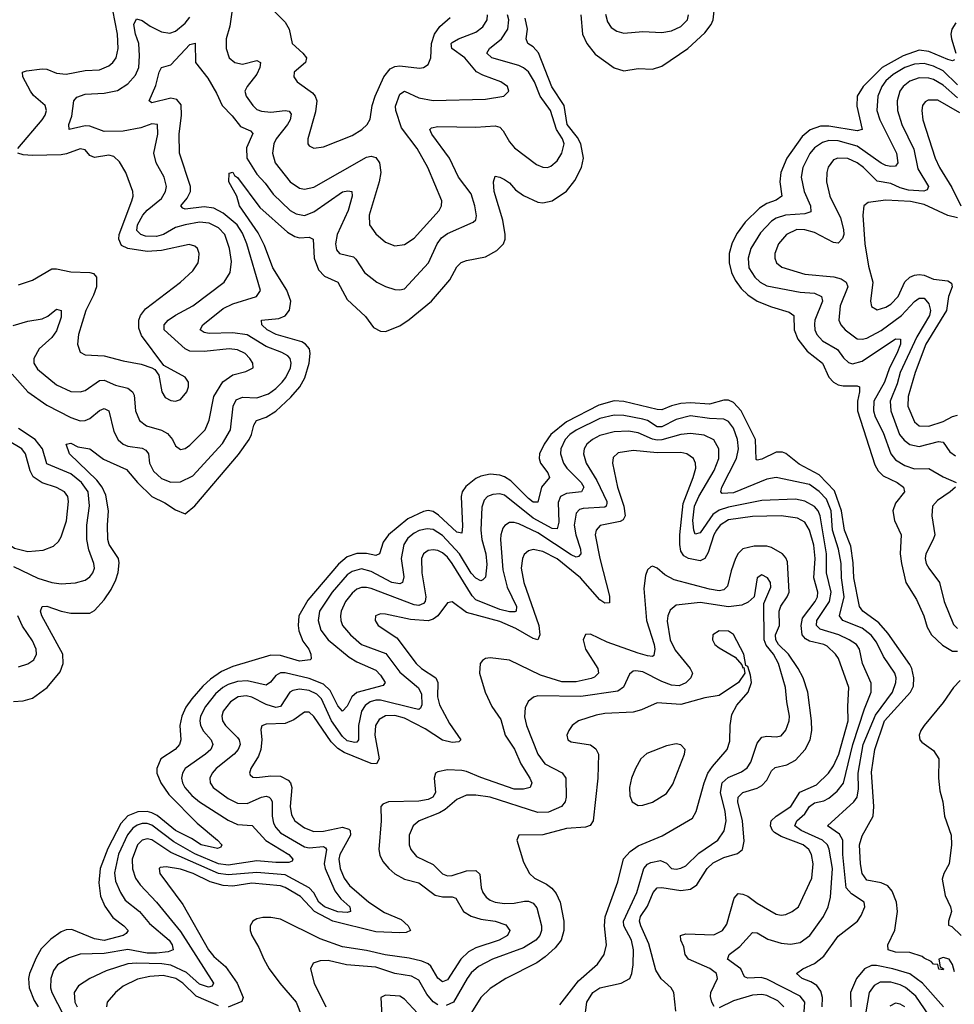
# Model space of a CAD drawing. Header units: inches. Extents: x 1843162 to 1959474, y 907081 to 1016326.
# Tile 471 of 656: x 1920136 to 1924057, y 973121 to 977250. Entities that reach past the tile are written whole.
import ezdxf

# ---------------------------------------------------------------- set-up
doc = ezdxf.new("R2010")
doc.units = ezdxf.units.IN
doc.header["$MEASUREMENT"] = 0
doc.layers.add('B9927', color=7, linetype='Continuous')

msp = doc.modelspace()

# ---------------------------------------------------------------- linework, layer by layer
at = {"layer": 'B9927', "color": 5}
for points, elevation in [([(1921033.3, 977330), (1921016.9, 977223.1), (1921002.2, 977170), (1921001.5, 977130), (1921015, 977090), (1921038, 977070), (1921070, 977063.3), (1921130, 977079.7), (1921145.7, 977070), (1921142.7, 977050), (1921130, 977022), (1921090.2, 976970), (1921080.7, 976950), (1921086.4, 976930), (1921113.4, 976890), (1921130, 976874.2), (1921150, 976866.2), (1921190, 976863), (1921250, 976869.5), (1921265.9, 976865.9), (1921274.1, 976854.1), (1921270.9, 976830), (1921259.4, 976810), (1921212.3, 976750), (1921201.8, 976730), (1921195.7, 976690), (1921207.1, 976650), (1921271, 976570), (1921310, 976543.9), (1921330, 976538.9), (1921370, 976547.8), (1921590, 976674.2), (1921610, 976677.9), (1921630, 976672.2), (1921644.8, 976650), (1921650.7, 976610), (1921643.9, 976570), (1921602.1, 976430), (1921602.9, 976390), (1921630, 976351.6), (1921670, 976317.3), (1921710, 976302), (1921750, 976306.8), (1921790, 976334.2), (1921894.9, 976450), (1921904.7, 976470), (1921906.9, 976490), (1921847.6, 976630), (1921803.2, 976710), (1921737.2, 976797.2), (1921713.1, 976870), (1921711.9, 976888.1), (1921730, 976937.3), (1921750, 976950.7), (1921810, 976922.1), (1921870, 976911.9), (1922090, 976917), (1922166.6, 976930), (1922188.2, 976950), (1922181.7, 976970), (1922154, 976990), (1922078.1, 977018.1), (1922052.2, 977032.2), (1922002.6, 977090), (1921949.3, 977130), (1921945.9, 977150), (1921950, 977154.2), (1921976.1, 977170), (1922050, 977198.4), (1922079.2, 977220.8), (1922097.3, 977250), (1922098.8, 977270)], 460), ([(1921170, 977319.3), (1921250, 977240.4), (1921266, 977210), (1921278.6, 977150), (1921323.2, 977110), (1921338.6, 977090), (1921334.9, 977070), (1921286.9, 977030), (1921286.5, 977010), (1921300.3, 976990), (1921364, 976944), (1921375.8, 976930), (1921382.9, 976910), (1921376.9, 976863.1), (1921343.9, 976750), (1921344.6, 976730), (1921350, 976721.6), (1921370, 976711.8), (1921410, 976717.2), (1921530, 976765.2), (1921571.2, 976790), (1921593.5, 976810), (1921606.6, 976833.4), (1921614.5, 976890), (1921627.2, 976930), (1921664, 977010), (1921690, 977043.9), (1921710, 977053.8), (1921730, 977056), (1921813.1, 977046.9), (1921830, 977050.2), (1921850, 977062.6), (1921861.1, 977090), (1921863.1, 977150), (1921876.4, 977190), (1921898.1, 977221.9), (1921941.2, 977258.8)], 480), ([(1922490, 977270.4), (1922497.5, 977190), (1922515.4, 977150), (1922550, 977105.9), (1922630, 977048.4), (1922670, 977035.2), (1922730, 977045.6), (1922790, 977042.5), (1922830, 977055.1), (1922939.3, 977130), (1923010, 977194.6), (1923036.2, 977230), (1923044.8, 977250), (1923053.3, 977326.7)], 420), ([(1920103.6, 975763.6), (1920170.1, 975690), (1920250, 975634.1), (1920350, 975582.4), (1920390, 975567.8), (1920410, 975568.9), (1920430, 975577.5), (1920470, 975611.4), (1920490, 975619.4), (1920510, 975610.2), (1920530, 975522.6), (1920548.3, 975488.3), (1920570, 975470.8), (1920590, 975461.7), (1920650, 975452.8), (1920665.4, 975445.4), (1920675.4, 975430), (1920680.8, 975390), (1920696.8, 975356.8), (1920730, 975326.3), (1920770, 975311.2), (1920810, 975312.8), (1920862.6, 975337.4), (1920987.2, 975472.8), (1921020.1, 975530), (1921030.8, 975629.2), (1921043.7, 975656.3), (1921070, 975667.3), (1921130, 975665), (1921178.9, 975681.1), (1921210, 975703.3), (1921236.6, 975730), (1921252.8, 975750), (1921272.3, 975790), (1921275.2, 975810), (1921270.9, 975830), (1921260.2, 975840.2), (1921235, 975855), (1921170, 975879.9), (1921090, 975928.7), (1921030, 975937.6), (1920930, 975933.8), (1920910, 975938.7), (1920893.1, 975950), (1920903.7, 975970), (1920990, 976038.4), (1921030, 976059), (1921129.6, 976090), (1921146, 976114), (1921088.6, 976310), (1921070, 976354.3), (1921048.5, 976390), (1920990, 976438.8), (1920950, 976459.8), (1920910, 976465.1), (1920830, 976455.7), (1920819.8, 976459.8), (1920811.9, 976470), (1920838.5, 976501.5), (1920852.7, 976530), (1920852.7, 976550), (1920806.2, 976690), (1920804.4, 976770), (1920814.9, 976850), (1920812.8, 976892.8), (1920795.3, 976915.3), (1920770, 976921.1), (1920690, 976901.5), (1920678.9, 976910), (1920706.5, 976973.5), (1920720.3, 977030), (1920730, 977050.3), (1920770, 977060.2), (1920850, 977145.8), (1920872, 977152), (1920872.9, 977070), (1920925.2, 977005.2), (1920961.6, 976941.6), (1920984.9, 976890), (1921027.6, 976847.6), (1921062.6, 976802.6), (1921104.1, 976784.1), (1921113.1, 976773.1), (1921087.6, 976712.4), (1921088.8, 976670), (1921130, 976601.9), (1921165, 976565), (1921198.5, 976518.5), (1921270.2, 976450), (1921295.4, 976435.4), (1921330, 976429.6), (1921370, 976444.3), (1921490, 976527.9), (1921512.6, 976532.6), (1921529, 976529), (1921530.6, 976510), (1921513.7, 976450), (1921468.3, 976350), (1921461.2, 976310), (1921464.8, 976284.8), (1921477.6, 976270), (1921536.2, 976256.2), (1921546.6, 976246.6), (1921582.2, 976190), (1921634.6, 976150), (1921670, 976131.8), (1921710, 976118.6), (1921730, 976116.9), (1921750, 976121.5), (1921850.6, 976230), (1921886.5, 976310), (1921905.2, 976334.8), (1921930, 976353.5), (1922038.6, 976401.4), (1922048.9, 976411.1), (1922052.8, 976427.2), (1922045.9, 976470), (1922030, 976519.8), (1921976.1, 976590), (1921939.6, 976670), (1921864.3, 976770), (1921856.4, 976790), (1921863, 976797), (1921890, 976801.7), (1922050, 976799.1), (1922130, 976805), (1922150, 976799.1), (1922164.6, 976784.6), (1922190, 976738.2), (1922212.2, 976712.2), (1922303.4, 976643.4), (1922330, 976631.7), (1922350, 976631), (1922363.4, 976636.6), (1922390, 976658.9), (1922410.4, 976690), (1922419.5, 976730), (1922413.6, 976750), (1922387.4, 976790), (1922362.5, 976870), (1922319.5, 976930), (1922295.8, 976990), (1922270, 977031.1), (1922250, 977048.8), (1922230, 977058.2), (1922116.8, 977090), (1922096.2, 977110), (1922106.5, 977130), (1922157.1, 977170), (1922183.9, 977210), (1922187.6, 977250), (1922182.1, 977270)], 440), ([(1920108.1, 975968.1), (1920170, 975986.5), (1920230, 975996.3), (1920253.6, 976006.4), (1920290, 976036.5), (1920310, 976030.5), (1920310, 976002), (1920290, 975945.8), (1920270, 975917.2), (1920217.5, 975870), (1920194.4, 975830), (1920195.3, 975810), (1920210, 975784.7), (1920290, 975718.4), (1920350, 975691.3), (1920389.9, 975690.1), (1920410, 975695.3), (1920470, 975736.8), (1920490, 975738.3), (1920537.7, 975717.7), (1920590, 975704.7), (1920609.4, 975690), (1920615.5, 975675.5), (1920621, 975610), (1920638, 975570), (1920667.6, 975547.6), (1920730, 975529.1), (1920755.4, 975515.4), (1920776.8, 975490), (1920790, 975463.1), (1920810, 975447.1), (1920830, 975452.2), (1920850, 975465.8), (1920913.4, 975530), (1920929.9, 975570.1), (1920950.8, 975670), (1920988.2, 975731.8), (1921030, 975761.3), (1921084.7, 975775.3), (1921115.1, 975790), (1921113.5, 975810), (1921101.2, 975830), (1921081.2, 975850), (1921050, 975866.2), (1921014, 975870), (1920910, 975858.5), (1920850, 975860.8), (1920829.4, 975869.4), (1920741.1, 975950), (1920741.1, 975970), (1920757.9, 975990), (1920788.8, 976011.2), (1920862.3, 976050), (1920993.8, 976150), (1921018.9, 976190), (1921023.6, 976236.4), (1921015.5, 976290), (1920996.9, 976350), (1920970, 976377.5), (1920930, 976397.4), (1920890, 976401.6), (1920830, 976389.6), (1920790, 976378.8), (1920739.5, 976350), (1920710, 976341.1), (1920662.9, 976342.9), (1920643.2, 976350), (1920626.7, 976366.7), (1920629.9, 976390), (1920652.2, 976430), (1920670, 976450.9), (1920730, 976500.5), (1920747.6, 976530), (1920751.6, 976550), (1920741.5, 976590), (1920708.1, 976650), (1920698.3, 976690), (1920714.9, 976770), (1920713.8, 976810), (1920690, 976813.9), (1920643.4, 976796.6), (1920570, 976782.9), (1920490, 976780.7), (1920430, 976803.7), (1920410, 976804.8), (1920343.7, 976790), (1920341.8, 976810), (1920354.1, 976845.9), (1920363.2, 976910), (1920375, 976925), (1920410, 976938.5), (1920490, 976942.1), (1920546.1, 976953.9), (1920590, 976981.1), (1920622.1, 977017.9), (1920635.8, 977050), (1920638.5, 977098.5), (1920635.5, 977150), (1920621.5, 977190), (1920614.4, 977230), (1920626.2, 977253.8), (1920650, 977246.9), (1920682.7, 977222.7), (1920730, 977199.9), (1920765.8, 977194.2), (1920790, 977202.2), (1920830, 977236.2), (1920850, 977260.8)], 460), ([(1920110, 974391.5), (1920150, 974393.5), (1920190, 974405.1), (1920250.7, 974450), (1920304.9, 974515.1), (1920318, 974550), (1920316.6, 974590), (1920229.2, 974750), (1920223.1, 974770), (1920229.5, 974790), (1920250, 974790.1), (1920309.6, 974769.6), (1920350, 974761.1), (1920430, 974761.1), (1920450, 974772), (1920490, 974817.4), (1920519, 974861), (1920538.6, 974901.4), (1920548.2, 974931.8), (1920552.5, 974972.5), (1920549.9, 974990), (1920510.9, 975050), (1920504.9, 975070), (1920503.4, 975130), (1920507.9, 975190), (1920496.8, 975256.8), (1920481.5, 975290), (1920459, 975319), (1920345.2, 975430), (1920330, 975470.5), (1920350, 975473.7), (1920379.5, 975459.5), (1920430.1, 975450.1), (1920486.9, 975406.9), (1920583.7, 975363.7), (1920629.5, 975309.5), (1920690, 975250.1), (1920744, 975224), (1920790, 975194.5), (1920830, 975178), (1920870, 975211.7), (1921053.8, 975426.2), (1921098.2, 975490), (1921108.4, 975510), (1921117.5, 975550), (1921129, 975570), (1921170, 975582.7), (1921210, 975609.2), (1921273, 975667), (1921311.5, 975710), (1921331.7, 975748.3), (1921349.9, 975809.9), (1921354.5, 975850), (1921351.6, 975870), (1921335.2, 975890), (1921319.1, 975899.1), (1921211.8, 975930), (1921174.6, 975950), (1921151.8, 975970), (1921149.6, 975990), (1921223.4, 975996.6), (1921250, 976008), (1921268.3, 976031.7), (1921273, 976070), (1921256.3, 976116.3), (1921197.8, 976210), (1921162.9, 976303), (1921136.5, 976356.5), (1921057.4, 976470), (1921047.3, 976510), (1921013, 976570), (1921014, 976606), (1921030, 976610.6), (1921036.5, 976596.5), (1921050, 976588.8), (1921143.2, 976463.2), (1921259.6, 976359.6), (1921290, 976341.3), (1921310, 976336), (1921350, 976337.8), (1921367, 976330), (1921370.5, 976250), (1921390, 976201.2), (1921414.9, 976174.9), (1921471, 976150), (1921510, 976076.3), (1921585.8, 976005.8), (1921620, 975960), (1921650, 975943.7), (1921670, 975942.2), (1921730, 975966.5), (1921770, 975993.5), (1921863.2, 976070), (1921940.8, 976159.3), (1921970, 976213.8), (1921987.5, 976232.5), (1922010, 976240.9), (1922090, 976255.5), (1922137.7, 976282.3), (1922165, 976310), (1922172.2, 976330), (1922172.1, 976350), (1922162.6, 976410), (1922126.6, 976530), (1922123.1, 976570), (1922130, 976593.4), (1922150, 976590.3), (1922170, 976580.3), (1922190, 976565.7), (1922216.3, 976536.3), (1922250, 976513.1), (1922310, 976485), (1922330, 976481.5), (1922370, 976490.8), (1922430, 976531.6), (1922464.4, 976575.6), (1922492.1, 976630), (1922500.9, 976670), (1922489.6, 976730), (1922476, 976756), (1922432.3, 976810), (1922419.8, 976890), (1922368.7, 976968.7), (1922311.7, 977111.7), (1922290, 977136), (1922267.3, 977150), (1922261, 977170), (1922266.1, 977210), (1922256.5, 977256.5)], 420), ([(1920127.3, 976710), (1920230.5, 976830), (1920242.6, 976850), (1920247.9, 976870), (1920242.9, 976890), (1920192.9, 976932.9), (1920180.4, 976950), (1920149, 977010), (1920148, 977030), (1920163.7, 977036.3), (1920230, 977044.4), (1920250, 977042.1), (1920290, 977025.6), (1920330, 977021.5), (1920410, 977037.6), (1920470, 977040.1), (1920510, 977056.3), (1920527, 977070), (1920540.6, 977090), (1920548.1, 977130), (1920545.5, 977190), (1920526.5, 977290)], 480), ([(1922593.6, 977273.6), (1922601.3, 977241.3), (1922617.7, 977217.7), (1922641.5, 977201.5), (1922670, 977193.4), (1922750, 977201.2), (1922830, 977196.8), (1922870, 977203), (1922910, 977221.9), (1922937.2, 977250), (1922942, 977270)], 440), ([(1924063.7, 977236.3), (1924046, 977210), (1924042.3, 977190), (1924044.7, 977170), (1924063.7, 977110)], 420), ([(1924057.7, 977082.3), (1924050, 977078.3), (1924030, 977082.8), (1923950, 977117.1), (1923910, 977122.5), (1923841.7, 977098.3), (1923753.7, 977050), (1923675.1, 976970), (1923649.6, 976930), (1923647.4, 976887.4), (1923670.1, 976789.9), (1923650, 976783.8), (1923530, 976803.9), (1923495.8, 976804.2), (1923452, 976788), (1923419, 976761), (1923354.6, 976670), (1923329.7, 976610), (1923325.4, 976570), (1923333.7, 976510), (1923310, 976493.6), (1923270, 976479.3), (1923239.6, 976460.4), (1923179, 976401), (1923145.6, 976354.4), (1923125.5, 976314.5), (1923112.8, 976270), (1923111.7, 976230), (1923121.4, 976190), (1923137.6, 976157.6), (1923163.1, 976123.1), (1923190, 976096.9), (1923230, 976069.1), (1923290, 976045.8), (1923364.3, 976024.3), (1923383.5, 976010), (1923384.5, 975950), (1923400.5, 975910), (1923440, 975860), (1923504.1, 975810), (1923531.1, 975751.1), (1923550, 975730.1), (1923570, 975718.9), (1923590, 975714.2), (1923650, 975714.2), (1923659.5, 975710), (1923659.4, 975690), (1923650.1, 975649.9), (1923650.1, 975609.9), (1923723.7, 975383.7), (1923738.1, 975358.1), (1923757.9, 975337.9), (1923817.4, 975310), (1923844.4, 975290), (1923848.1, 975270), (1923810, 975222.3), (1923799.2, 975190), (1923805.4, 975150), (1923834.6, 975090), (1923829.7, 975010), (1923835.2, 974970), (1923853.9, 974890), (1923898.2, 974818.2), (1923929.4, 974750), (1923942.4, 974702.4), (1923960.7, 974670), (1924007.8, 974627.8), (1924050, 974602.7), (1924070, 974602.7)], 420), ([(1924070, 976976.8), (1924010, 977035.7), (1923970, 977055.8), (1923930, 977066.3), (1923890, 977063.4), (1923850, 977049), (1923799.9, 977020.1), (1923770, 976993.9), (1923752.5, 976970), (1923736, 976930), (1923732.5, 976870), (1923744.9, 976830), (1923813.8, 976690), (1923819.3, 976650), (1923810, 976635.3), (1923790, 976634), (1923770, 976639.3), (1923750, 976648.2), (1923650, 976719.1), (1923570, 976742.1), (1923530, 976742.9), (1923504.3, 976735.7), (1923470, 976712.3), (1923450.7, 976689.3), (1923421, 976630), (1923414.6, 976590), (1923427.4, 976530), (1923453.2, 976470), (1923454.9, 976445.1), (1923430, 976435.6), (1923349, 976431), (1923310, 976418.1), (1923290, 976405.4), (1923243.5, 976356.5), (1923202.7, 976290), (1923191.5, 976250), (1923194.7, 976210), (1923219.8, 976170), (1923241.9, 976150), (1923270, 976133.6), (1923410, 976107.2), (1923470, 976103.8), (1923500.2, 976090), (1923504.2, 976070), (1923472.2, 975990), (1923470, 975973.2), (1923472.2, 975950), (1923480.1, 975930), (1923503.2, 975903.2), (1923567, 975867), (1923591.8, 975831.8), (1923612.3, 975812.3), (1923630, 975807.2), (1923670, 975818.1), (1923810, 975911.6), (1923831, 975911), (1923831.1, 975890), (1923816.4, 975850), (1923785.4, 975790), (1923764.3, 975730), (1923719.9, 975650), (1923717.5, 975610), (1923724.4, 975584.4), (1923759.1, 975519.1), (1923790, 975430.2), (1923810, 975404.4), (1923850, 975381.1), (1923890, 975366.7), (1923950, 975367.6), (1924010, 975332.9), (1924064.6, 975310)], 440), ([(1924070, 976922), (1924010, 976976.2), (1923970, 976999), (1923950, 977004.5), (1923910, 977006), (1923870, 976992.2), (1923842.4, 976970), (1923827.8, 976950), (1923816.5, 976910), (1923818.3, 976870), (1923836.6, 976810), (1923886.8, 976706.8), (1923904.4, 976624.4), (1923948, 976550), (1923942.9, 976537.1), (1923928.9, 976531.1), (1923865.3, 976534.7), (1923830, 976544.9), (1923790, 976563.9), (1923733, 976573), (1923676.2, 976630), (1923650, 976650.3), (1923610, 976667.4), (1923568.5, 976670), (1923550, 976661.8), (1923527.9, 976632.1), (1923521.6, 976610), (1923520.7, 976570), (1923534.6, 976510), (1923579.8, 976419.8), (1923592.6, 976370), (1923593.3, 976350), (1923588, 976332), (1923570, 976313.5), (1923550, 976315.5), (1923470, 976357.6), (1923430, 976369.5), (1923396, 976370), (1923352.7, 976350), (1923318.6, 976310), (1923304.4, 976270), (1923304, 976250), (1923311.1, 976230), (1923332.6, 976212.6), (1923430, 976183), (1923552, 976172), (1923582.8, 976162.8), (1923602.7, 976150), (1923610.1, 976130), (1923577.8, 976050), (1923572.8, 975990), (1923580.9, 975970), (1923599, 975950), (1923650, 975911.9), (1923670, 975910.1), (1923690, 975915.1), (1923750, 975946.7), (1923835.6, 976010), (1923890, 976068.2), (1923910, 976082.3), (1923930, 976083), (1923950, 976059), (1923956.5, 976030), (1923952.8, 976010), (1923900.2, 975919.8), (1923830.3, 975770), (1923817.1, 975722.9), (1923788.1, 975650), (1923790.1, 975610.1), (1923827, 975510), (1923846.4, 975486.4), (1923870, 975468.1), (1923910, 975459.7), (1923990, 975481.5), (1924010, 975478.2), (1924038, 975438), (1924061.7, 975421.7)], 460), ([(1924080.2, 976860.2), (1923987.7, 976912.3), (1923946.8, 976913.2), (1923934, 976906), (1923924.1, 976890), (1923921.3, 976870), (1923925.1, 976830), (1923976.2, 976670), (1923994.4, 976630), (1924045.9, 976545.9), (1924084.7, 976470)], 480), ([(1920130, 976137.7), (1920190, 976158), (1920270, 976205.6), (1920290, 976206), (1920350, 976192.9), (1920430, 976190.1), (1920445.3, 976185.3), (1920457.8, 976170), (1920457.8, 976130), (1920445.5, 976094.5), (1920412.9, 976030), (1920381.9, 975930), (1920377.8, 975890), (1920390, 975856.4), (1920410, 975844.7), (1920490, 975840.8), (1920570, 975819.1), (1920645.3, 975805.3), (1920690.3, 975790.3), (1920703, 975783), (1920719.4, 975759.4), (1920732.4, 975690), (1920746.1, 975666.1), (1920770, 975652.6), (1920790, 975650.2), (1920810, 975657.4), (1920836.4, 975690), (1920843.9, 975710), (1920843.5, 975730), (1920830, 975750.9), (1920740, 975800), (1920646.5, 975926.5), (1920635.9, 975955.9), (1920635.4, 975990), (1920641.8, 976010), (1920663, 976037), (1920810.8, 976150), (1920862.7, 976197.3), (1920883.8, 976230), (1920887.9, 976250), (1920888.7, 976270), (1920881, 976290), (1920870, 976300.4), (1920847.3, 976307.3), (1920730, 976282.9), (1920670, 976277.6), (1920590, 976291.2), (1920562.8, 976302.8), (1920551.8, 976330), (1920553.2, 976350), (1920605.6, 976490), (1920611.2, 976510), (1920609.9, 976529.9), (1920581.6, 976610), (1920554.2, 976654.3), (1920530, 976676.8), (1920510, 976682.3), (1920450, 976672.5), (1920430, 976681.2), (1920410, 976704.1), (1920390, 976708.5), (1920332.6, 976687.4), (1920310, 976683.8), (1920190, 976680.1), (1920150, 976683.4), (1920128.5, 976690)], 480), ([(1924070, 976418.9), (1924030, 976428.6), (1923930, 976474.9), (1923872.8, 976487.2), (1923770, 976493.1), (1923696.1, 976483.9), (1923677.7, 976470), (1923673.5, 976430), (1923680.8, 976310), (1923697.1, 976217.1), (1923714.5, 976150), (1923704.6, 976070), (1923710, 976047.4), (1923733.5, 976033.5), (1923770, 976044.7), (1923790, 976057.5), (1923821.4, 976090), (1923849.6, 976150.4), (1923869.7, 976170.3), (1923890, 976179.3), (1923910, 976181.9), (1923930, 976178.4), (1923970, 976162.6), (1924030, 976155.6), (1924045.1, 976145.1), (1924048.5, 976130), (1924032.8, 976090), (1924024.8, 976030), (1923937.8, 975890), (1923892.2, 975770), (1923862.9, 975670), (1923861.7, 975630), (1923890, 975564), (1923910, 975546.5), (1923950, 975545), (1924010, 975565.5), (1924050, 975585.9), (1924070, 975592)], 480), ([(1924057.2, 973257.2), (1924050, 973288), (1924035.1, 973310), (1924010, 973317.2), (1923992, 973310), (1923998, 973278), (1924012, 973270), (1924010, 973266), (1923991.3, 973268.7), (1923988.4, 973288.4), (1923970, 973289.2), (1923960.4, 973300.4), (1923930, 973314), (1923922, 973322), (1923870, 973338), (1923810, 973339.6), (1923779.3, 973350), (1923778.4, 973370), (1923807.8, 973432.2), (1923818.5, 973510), (1923815, 973550), (1923795.9, 973595.9), (1923778.1, 973618.1), (1923750, 973629.9), (1923690, 973641.7), (1923670, 973669.4), (1923662.8, 973710), (1923659.8, 973790), (1923670, 973827.3), (1923716.1, 973910), (1923718.6, 973950), (1923710, 974094), (1923723.1, 974190), (1923764.7, 974310), (1923873.4, 974430), (1923885, 974455), (1923886.4, 974490), (1923878.4, 974530), (1923870, 974545.9), (1923777.7, 974677.7), (1923740.5, 974720.5), (1923673.6, 974770), (1923659.6, 974790), (1923635.4, 974910), (1923632.5, 974972.5), (1923622.2, 975042.2), (1923595.7, 975110), (1923583.9, 975190), (1923553.8, 975273.8), (1923490, 975341), (1923406.4, 975386.4), (1923350, 975431.1), (1923336.7, 975436.7), (1923310, 975436.4), (1923250, 975407.5), (1923230, 975402.7), (1923225.9, 975405.9), (1923223.1, 975490), (1923162.1, 975610), (1923130, 975645.4), (1923110, 975654.6), (1923090, 975655), (1923030, 975637.9), (1922950, 975642.8), (1922910, 975640.7), (1922870, 975630.8), (1922830, 975614.4), (1922810, 975615.2), (1922670, 975648.6), (1922630, 975651.7), (1922566.1, 975633.9), (1922430, 975563.2), (1922364.5, 975510), (1922335.6, 975470), (1922316.6, 975430), (1922314.8, 975410), (1922320.8, 975390), (1922351.4, 975350), (1922358.5, 975330), (1922324.4, 975290), (1922310, 975227), (1922290, 975227.5), (1922270, 975241.9), (1922196.4, 975316.4), (1922170, 975332.7), (1922150, 975339.8), (1922110, 975344.3), (1922070, 975336.6), (1922050, 975326.6), (1922006.9, 975293.1), (1921991.9, 975270), (1921987.2, 975250), (1921993.2, 975126.8), (1921990, 975096.2), (1921970, 975100.5), (1921892.5, 975172.5), (1921870, 975188), (1921850, 975191.6), (1921830, 975188), (1921763.5, 975156.5), (1921683.3, 975090), (1921660.2, 975059.8), (1921644.9, 975010), (1921630, 975003.9), (1921590, 975012.3), (1921550, 975012.1), (1921510, 974997.7), (1921472.6, 974967.4), (1921344, 974816), (1921307.2, 974750), (1921303.6, 974710), (1921306.7, 974686.7), (1921323.6, 974643.6), (1921348.9, 974610), (1921357, 974590), (1921359.1, 974570), (1921354.1, 974565.9), (1921310, 974560.2), (1921230, 974583.7), (1921190, 974585), (1921030, 974537.6), (1920982.8, 974517.2), (1920935.8, 974484.2), (1920904.1, 974455.9), (1920858.4, 974401.6), (1920833, 974367), (1920815.6, 974330), (1920807.8, 974290), (1920811.4, 974230), (1920806.8, 974210), (1920788.2, 974190), (1920728.1, 974150), (1920710.6, 974110), (1920711.6, 974090), (1920727.2, 974050), (1920760.7, 974000.7), (1920880.5, 973880.5), (1920965.7, 973810), (1920983.8, 973790), (1920979.2, 973780.8), (1920965.8, 973774.2), (1920896.8, 973790), (1920856.9, 973816.9), (1920790, 973850.4), (1920712.4, 973912.4), (1920690, 973924.5), (1920670, 973929.2), (1920631.9, 973928.1), (1920589, 973911), (1920560.4, 973879.6), (1920506, 973774), (1920473.6, 973690), (1920467.3, 973630), (1920474.8, 973574.8), (1920492.3, 973532.3), (1920525.8, 973485.8), (1920572.9, 973450), (1920590.2, 973430), (1920581.8, 973418.2), (1920570.4, 973410), (1920490, 973389.3), (1920450, 973395.5), (1920354.4, 973434.4), (1920330, 973434.1), (1920310, 973425.7), (1920265.7, 973394.3), (1920226.3, 973353.7), (1920204.4, 973315.6), (1920177, 973250), (1920172.6, 973230), (1920175.9, 973190), (1920196.8, 973136.8), (1920213.1, 973110)], 420), ([(1920000, 975122.5), (1920023.9, 975110), (1920090, 975050.8), (1920114.5, 975034.5), (1920170, 975020.1), (1920234.2, 975025.8), (1920277.1, 975042.9), (1920297.8, 975062.2), (1920310, 975081.1), (1920331.7, 975148.3), (1920340.4, 975230), (1920337.4, 975250), (1920324.1, 975270), (1920290, 975288), (1920230, 975307.9), (1920192.6, 975332.6), (1920178.9, 975358.9), (1920159.9, 975430), (1920144.7, 975450), (1920085.2, 975485.2), (1920026.9, 975546.9), (1920000, 975565.3)], 460), ([(1923503.1, 973110), (1923504.4, 973150), (1923496.8, 973176.8), (1923479.5, 973199.5), (1923455.2, 973215.2), (1923418.9, 973230), (1923395.1, 973250), (1923421.6, 973270), (1923470, 973292.5), (1923510, 973323.5), (1923570, 973407.2), (1923650.4, 973469.6), (1923666.4, 973493.6), (1923681.1, 973530), (1923679.1, 973550), (1923625.1, 973585.1), (1923602.7, 973610), (1923589.3, 973750), (1923588.7, 973810), (1923575.1, 973835.1), (1923524.8, 973870), (1923635.5, 973970), (1923649.9, 973990.1), (1923655.6, 974024.4), (1923652.9, 974090), (1923674.9, 974210), (1923726.6, 974333.4), (1923797.4, 974430), (1923812.1, 974470), (1923813.2, 974490), (1923807.7, 974510), (1923759.6, 974579.6), (1923730, 974639.5), (1923708.7, 974668.7), (1923670, 974697.9), (1923589.1, 974730), (1923575, 974750), (1923594.4, 974830), (1923583.3, 974910), (1923582.7, 974970), (1923571.3, 975030), (1923545.2, 975110), (1923540.1, 975190), (1923520.1, 975240.1), (1923490, 975272.1), (1923450, 975301.4), (1923310, 975329.9), (1923270, 975323.7), (1923130, 975266.5), (1923083.4, 975263.4), (1923077.1, 975270), (1923081.5, 975290), (1923143.7, 975410), (1923152, 975450), (1923147, 975490), (1923130, 975537.1), (1923110, 975564.7), (1923090, 975575.6), (1923030, 975577.7), (1922950, 975589.6), (1922890, 975574.2), (1922830, 975543.2), (1922810, 975543), (1922770, 975568.9), (1922750, 975575.4), (1922670, 975589.9), (1922630, 975591.6), (1922570, 975577.5), (1922470, 975528.2), (1922443.1, 975510), (1922424.6, 975490), (1922405.6, 975450), (1922404, 975430), (1922417.4, 975390), (1922431.8, 975370), (1922492, 975310), (1922502.9, 975290), (1922492.4, 975270), (1922430, 975263.1), (1922404.7, 975250), (1922394.2, 975225.8), (1922397, 975143), (1922390, 975114.6), (1922370, 975116.3), (1922290, 975159.8), (1922170, 975256.4), (1922150, 975261.9), (1922121.2, 975258.8), (1922099, 975250), (1922084.9, 975235.1), (1922074.3, 975205.7), (1922069.7, 975110), (1922074.8, 975070), (1922090.7, 975010), (1922094.9, 974965.1), (1922090, 974911.8), (1922079.4, 974900.6), (1922070, 974897.2), (1922050, 974907.6), (1922030, 974929.5), (1921980.4, 975010), (1921910, 975087.2), (1921870, 975111.8), (1921844.8, 975115.2), (1921811.6, 975108.4), (1921790, 975097.2), (1921764, 975076), (1921747.1, 975050), (1921736.6, 974990), (1921746.8, 974913.2), (1921742.2, 974890), (1921730, 974884), (1921696.4, 974890), (1921610, 974936), (1921570, 974946.9), (1921530, 974936.5), (1921510, 974922.7), (1921447.1, 974850), (1921393, 974770), (1921387.5, 974730), (1921398.7, 974690), (1921429.8, 974649.8), (1921517.4, 974577.4), (1921550, 974557.4), (1921630, 974522.5), (1921650, 974501.5), (1921669.3, 974470), (1921661.3, 974458.7), (1921550, 974428.4), (1921529.3, 974410.7), (1921510, 974371.6), (1921490, 974349.8), (1921470, 974373.2), (1921437.7, 974437.7), (1921410, 974463.3), (1921350, 974486.8), (1921250, 974510.9), (1921230, 974510.7), (1921210, 974500.2), (1921188.5, 974471.5), (1921170, 974459), (1921090, 974477.1), (1921050, 974475.1), (1921010, 974462.1), (1920988.6, 974450), (1920957.4, 974422.6), (1920915, 974370), (1920894.7, 974330), (1920891.4, 974310), (1920894.4, 974290), (1920906.8, 974266.8), (1920938.9, 974230), (1920946.4, 974210), (1920937.9, 974190), (1920915.3, 974170), (1920830, 974109.8), (1920818.2, 974090), (1920814.7, 974070), (1920818.1, 974050), (1920828.1, 974030), (1920857.4, 973997.4), (1920890, 973970.5), (1921010, 973892.9), (1921050, 973874.6), (1921110.5, 973870.5), (1921168.2, 973808.2), (1921264.2, 973750), (1921282.3, 973730), (1921278.9, 973721.1), (1921264.3, 973715.7), (1921210, 973715.7), (1921130, 973723.2), (1921010, 973704.3), (1920970, 973709.8), (1920870, 973752.5), (1920782.8, 973802.8), (1920690, 973872.3), (1920670, 973879.5), (1920650, 973879.4), (1920627.9, 973872.1), (1920610, 973859.6), (1920587.7, 973832.3), (1920550.1, 973750.1), (1920533, 973673), (1920537.6, 973637.6), (1920558.3, 973590), (1920578.1, 973558.1), (1920637.8, 973510), (1920680.3, 973460.3), (1920762.1, 973390), (1920776, 973370), (1920779.1, 973350), (1920759.1, 973340.9), (1920710, 973335.2), (1920670, 973335.4), (1920590, 973350.7), (1920490, 973334), (1920389.2, 973330.8), (1920343.4, 973316.6), (1920293.8, 973286.2), (1920277.7, 973262.3), (1920265.8, 973230), (1920265.1, 973190), (1920270.5, 973170), (1920318.2, 973078.2)], 440), ([(1920110, 974956.9), (1920212.1, 974907.9), (1920270, 974890.7), (1920310, 974885), (1920370, 974888.6), (1920410, 974899.3), (1920430, 974913.8), (1920442, 974930), (1920449, 974950), (1920446.9, 974970), (1920426.3, 975026.3), (1920417, 975070), (1920417.1, 975130), (1920428.4, 975211.6), (1920423, 975270), (1920394.8, 975310), (1920350, 975345.7), (1920250, 975387.6), (1920232, 975450), (1920201.2, 975490), (1920130, 975535.5)], 440), ([(1923427.6, 973090), (1923429.9, 973130), (1923410, 973155.7), (1923270, 973226.4), (1923246.9, 973233.1), (1923190.6, 973230.6), (1923176.6, 973236.6), (1923161.5, 973270), (1923105.8, 973310), (1923106.5, 973313.5), (1923111.9, 973330), (1923156.9, 973363.1), (1923210, 973422.9), (1923230, 973420.9), (1923274.4, 973394.4), (1923330, 973377.9), (1923370, 973372.9), (1923410, 973380.5), (1923450.7, 973410), (1923508.1, 973490), (1923527.5, 973530), (1923537.1, 973570), (1923545.4, 973690), (1923532.3, 973772.3), (1923524.7, 973790), (1923503.6, 973810), (1923414.7, 973850), (1923388.5, 973870), (1923396.2, 973890), (1923430, 973919.6), (1923450, 973951.3), (1923470, 973966.5), (1923510, 973974.3), (1923530, 973985.1), (1923565.2, 974014.8), (1923591.9, 974048.1), (1923631.7, 974210), (1923679.4, 974360.6), (1923708.4, 974430), (1923708.1, 974468.1), (1923671.5, 974550), (1923659.5, 974610), (1923646.2, 974630), (1923616.2, 974650), (1923572.1, 974670), (1923494.3, 974694.3), (1923479.2, 974710), (1923479.5, 974730), (1923533.1, 974810), (1923540.9, 974850), (1923521.3, 974930), (1923520.2, 975010), (1923493.8, 975170), (1923486.1, 975190), (1923470, 975209), (1923430, 975231.2), (1923390, 975239.6), (1923250, 975234.3), (1923110, 975206.2), (1923070, 975193.2), (1923044.2, 975175.8), (1922990, 975098.4), (1922970, 975093.3), (1922963.8, 975110), (1922959.6, 975150), (1922966.3, 975210), (1922985.2, 975250), (1923050, 975359.1), (1923069.1, 975410), (1923068.4, 975450), (1923048.3, 975488.3), (1923007.7, 975507.7), (1922950, 975514.7), (1922910, 975510.3), (1922830, 975488.7), (1922810, 975487.4), (1922790, 975490.8), (1922730, 975517.7), (1922690, 975524.3), (1922630, 975522.1), (1922570, 975507), (1922538.3, 975490), (1922514.6, 975470), (1922503.8, 975450), (1922500.9, 975430), (1922512.7, 975390), (1922557.4, 975317.4), (1922599.1, 975230), (1922598.6, 975221.4), (1922596.6, 975210), (1922590, 975205.8), (1922499.5, 975200.5), (1922484.3, 975195.7), (1922470, 975181.2), (1922461.3, 975130), (1922468.7, 975090), (1922488.5, 975030), (1922489.4, 975010.6), (1922480.5, 974999.5), (1922470, 974996.5), (1922450, 975006.5), (1922310, 975097.6), (1922230, 975135.6), (1922210, 975141.6), (1922190, 975141.3), (1922170.6, 975129.4), (1922162.8, 975117.2), (1922153.9, 975090), (1922152.9, 975070), (1922163, 974943), (1922180.8, 974870), (1922220.1, 974790), (1922218.6, 974770), (1922213.5, 974766.5), (1922190, 974767.1), (1922150, 974777), (1922050, 974817.5), (1922034.1, 974834.1), (1921950.6, 974970), (1921930, 974996.3), (1921910, 975014.1), (1921890, 975024), (1921870, 975027.6), (1921850, 975024.3), (1921830, 975010.7), (1921821.7, 974990), (1921822.2, 974930), (1921840.1, 974830), (1921836.4, 974810), (1921830, 974801.5), (1921810, 974794.1), (1921790, 974795.9), (1921610, 974865.2), (1921590, 974869.1), (1921570, 974869.5), (1921550, 974861.7), (1921530, 974845), (1921503.1, 974810), (1921484.9, 974770), (1921481.4, 974750), (1921482.5, 974730), (1921490.1, 974710), (1921523.6, 974670), (1921570, 974630.6), (1921671.9, 974591.9), (1921730, 974513.3), (1921808.2, 974448.2), (1921821.2, 974421.2), (1921822.4, 974377.6), (1921817.3, 974362.7), (1921810, 974357.7), (1921790, 974361.4), (1921650, 974396.5), (1921630, 974396.7), (1921606.1, 974390), (1921585.5, 974374.5), (1921569.4, 974350), (1921557.4, 974290), (1921556.8, 974230), (1921550, 974219.8), (1921541.2, 974218.8), (1921510, 974226.5), (1921490, 974244.2), (1921443.6, 974310), (1921402, 974402), (1921382.2, 974422.2), (1921350, 974437.2), (1921310, 974443.3), (1921282.3, 974437.7), (1921269.5, 974430), (1921230.1, 974370), (1921210, 974365.8), (1921170, 974378.5), (1921110, 974409.5), (1921085.9, 974414.1), (1921051.8, 974410), (1921019.8, 974390), (1920988.7, 974350), (1920983.6, 974330), (1920986.9, 974310), (1920998.9, 974290), (1921050, 974240.2), (1921056.8, 974230), (1921060.6, 974210), (1921052.7, 974190), (1921035, 974170), (1920959.5, 974110), (1920943.2, 974090), (1920933.6, 974070), (1920935.1, 974050), (1920940.9, 974040.9), (1920947.9, 974030), (1921010, 973984), (1921050, 973964.5), (1921090, 973963.1), (1921150, 973989.6), (1921170, 973993.8), (1921181.7, 973990), (1921190, 973983.2), (1921194.8, 973970), (1921195.3, 973910), (1921201, 973881), (1921210, 973861.9), (1921230, 973840.1), (1921330, 973781.2), (1921350, 973777.7), (1921410, 973783.1), (1921418, 973778), (1921422.7, 973770), (1921412.7, 973710), (1921417.5, 973690), (1921457.6, 973597.6), (1921483.6, 973563.6), (1921520.2, 973530), (1921523.7, 973510), (1921510, 973506.8), (1921470, 973509.2), (1921414.2, 973530), (1921391.1, 973550), (1921369.2, 973589.2), (1921350.2, 973610.2), (1921250, 973664.2), (1921130, 973674), (1921010, 973663.7), (1920970, 973669.3), (1920770, 973757.2), (1920690, 973810.6), (1920670, 973814.9), (1920650, 973809.4), (1920629.3, 973790), (1920607.6, 973730), (1920608.7, 973688.7), (1920621.8, 973650), (1920641.6, 973621.6), (1920710, 973550.1), (1920810, 973427), (1920949.1, 973210), (1920942.5, 973197.5), (1920927.2, 973192.8), (1920890, 973206.2), (1920835.1, 973255.1), (1920770, 973285.3), (1920731.3, 973291.3), (1920625.7, 973294.3), (1920589.2, 973290.8), (1920499, 973261), (1920430, 973229.2), (1920381.7, 973198.3), (1920364.4, 973170), (1920366.4, 973130), (1920376.6, 973110)], 460), ([(1923050, 973111.4), (1923039.7, 973130), (1923034.2, 973154.2), (1923035.3, 973170), (1923063.4, 973230), (1923059.2, 973250), (1923031.8, 973271.8), (1922941.1, 973310), (1922928, 973330), (1922921.8, 973361.8), (1922908.9, 973390), (1922908.4, 973410), (1922930, 973416.9), (1923047.7, 973412.3), (1923084.8, 973430), (1923102.8, 973457.2), (1923133.6, 973566.4), (1923150, 973585.5), (1923170, 973583.6), (1923190, 973574.2), (1923230, 973545.6), (1923310, 973499.1), (1923330, 973495), (1923350, 973497.7), (1923377.3, 973510), (1923402.5, 973530), (1923459.2, 973650), (1923464.8, 973710), (1923457.7, 973750), (1923446, 973770), (1923422.6, 973790), (1923330, 973824.6), (1923302.1, 973842.1), (1923293.7, 973850), (1923286.1, 973870), (1923288.3, 973890), (1923309.9, 973910), (1923370.8, 973950), (1923409.2, 974010.8), (1923478.4, 974041.6), (1923529.2, 974090.8), (1923550, 974121.5), (1923573.1, 974170), (1923611.7, 974310), (1923609.9, 974370.1), (1923615, 974450), (1923570.9, 974570.9), (1923558.5, 974590), (1923523.1, 974623.1), (1923510, 974630.6), (1923450, 974643.5), (1923433.1, 974653.1), (1923418.4, 974670), (1923414.8, 974710), (1923420, 974740), (1923473.6, 974810), (1923482.4, 974830), (1923483.8, 974850), (1923467.8, 974910), (1923473.4, 974990), (1923467.1, 975047.1), (1923450, 975109), (1923430, 975143.6), (1923399.1, 975159.1), (1923329.9, 975169.9), (1923210, 975166.7), (1923110, 975152.4), (1923074, 975130), (1923058.7, 975110), (1923047.7, 975090), (1923024.1, 975015.9), (1923010, 974990.9), (1922990, 974981), (1922942, 974990), (1922922.3, 975002.3), (1922910, 975021), (1922904.8, 975050), (1922905.4, 975090), (1922919.1, 975220.9), (1922961.8, 975330), (1922971.8, 975370), (1922971, 975390), (1922962.2, 975410), (1922935.1, 975430), (1922910, 975435.5), (1922810, 975433.9), (1922710, 975443.2), (1922646.7, 975433.3), (1922626.1, 975413.9), (1922622.4, 975390), (1922644, 975290), (1922670.1, 975210), (1922675.8, 975170), (1922667.4, 975152.6), (1922654.8, 975145.2), (1922570.5, 975129.5), (1922554.1, 975110), (1922550.6, 975090), (1922569.4, 974990), (1922610, 974832.2), (1922610, 974805.4), (1922590, 974803.9), (1922570, 974817.8), (1922488.3, 974910), (1922390, 974988.9), (1922330, 975019.5), (1922290, 975028.1), (1922270, 975023.4), (1922252.7, 975007.3), (1922245.5, 974990), (1922239.7, 974950), (1922250.9, 974890), (1922313.4, 974710), (1922317.7, 974670), (1922310.1, 974649.9), (1922290, 974655.2), (1922217.5, 974697.5), (1922150, 974726), (1922010, 974763.6), (1921950, 974808.9), (1921930, 974804.2), (1921889.6, 974750), (1921870, 974736.2), (1921850, 974729.9), (1921774.6, 974734.6), (1921670, 974757.7), (1921650, 974758), (1921628.9, 974750), (1921626.9, 974730), (1921640.2, 974710), (1921718.1, 974658.1), (1921799.3, 974550), (1921820.8, 974530), (1921881.5, 974490), (1921889.3, 974470), (1921888.7, 974410), (1921896.8, 974376.8), (1921938.8, 974298.8), (1921986, 974230), (1921977.6, 974222.4), (1921950, 974218.4), (1921910, 974228.9), (1921837, 974277), (1921750, 974321), (1921710, 974331.7), (1921670, 974331.1), (1921644.3, 974315.7), (1921628.8, 974290), (1921625.5, 974250), (1921643.3, 974150), (1921632.7, 974130), (1921610, 974130.3), (1921497.2, 974177.2), (1921470, 974193.5), (1921442.4, 974222.4), (1921370, 974328.3), (1921350, 974346), (1921330, 974346.1), (1921285.7, 974314.3), (1921250, 974298.3), (1921170, 974295.6), (1921151.3, 974288.7), (1921147, 974273), (1921151.9, 974230), (1921147.7, 974190), (1921137.6, 974162.4), (1921105.6, 974110), (1921099.6, 974090), (1921103.1, 974083.1), (1921113.9, 974073.9), (1921130, 974072.2), (1921190, 974079.6), (1921230, 974078), (1921261.4, 974061.4), (1921271.2, 974050), (1921277.4, 974030), (1921270.5, 973950), (1921276, 973916), (1921290.7, 973890), (1921330, 973860.8), (1921370, 973845.6), (1921410, 973847.5), (1921490, 973863.3), (1921516, 973856), (1921521.5, 973850), (1921523.2, 973830), (1921479.3, 973750), (1921474.4, 973730), (1921479.7, 973690), (1921496.3, 973650), (1921519.6, 973619.6), (1921600.1, 973550), (1921666.5, 973506.5), (1921736.3, 973476.3), (1921765, 973450), (1921775.6, 973430), (1921757.2, 973422.8), (1921730, 973420.7), (1921630, 973425.1), (1921450, 973469.5), (1921372.6, 973510), (1921313.5, 973573.5), (1921250, 973611.6), (1921230, 973618.3), (1921110, 973629.5), (1921030, 973616.3), (1920990, 973619.1), (1920934.8, 973634.8), (1920862.9, 973670), (1920810, 973687.5), (1920750, 973697.8), (1920725.1, 973694.9), (1920720.9, 973690), (1920723.2, 973670), (1920819.6, 973539.6), (1920927.9, 973350), (1920950, 973321.8), (1920999.1, 973279.1), (1921047.7, 973210), (1921073.3, 973150), (1921067.3, 973132.7), (1921010, 973109.2)], 480), ([(1924061.8, 975290), (1924039.7, 975270), (1923985.8, 975234.2), (1923965.6, 975210), (1923962.3, 975170), (1923974.8, 975090), (1923968.7, 975070), (1923936.8, 975010), (1923934.1, 974990), (1923938.8, 974970), (1923950, 974950.2), (1923994.4, 974890), (1924013.7, 974810), (1924053.8, 974713.8), (1924070, 974697.7)], 440), ([(1922888.3, 973091.7), (1922880.5, 973170), (1922869.1, 973190), (1922827.6, 973227.6), (1922804.5, 973264.5), (1922775.1, 973375.1), (1922741, 973450), (1922736.6, 973470), (1922740.8, 973490), (1922770, 973532.1), (1922793, 973590), (1922810, 973609.1), (1922830, 973610.8), (1922910, 973598.5), (1922950, 973603.3), (1922977.3, 973622.7), (1923019.4, 973690), (1923045.8, 973714.2), (1923090, 973737), (1923146.7, 973753.3), (1923168, 973770), (1923174.6, 973805.4), (1923168.7, 973890), (1923149.3, 973970), (1923150.4, 973990), (1923170.3, 974009.7), (1923230, 974027.3), (1923250, 974038.3), (1923270, 974060.6), (1923290, 974100.2), (1923305.6, 974114.4), (1923354.5, 974125.5), (1923390, 974144.9), (1923430.9, 974190), (1923451.8, 974230), (1923459, 974270), (1923457.9, 974310), (1923441.7, 974430), (1923423.2, 974490), (1923402.4, 974530), (1923361, 974590), (1923319.9, 974630), (1923307.5, 974650), (1923306.5, 974670), (1923323.4, 974710), (1923321.8, 974770), (1923328.8, 974791.2), (1923355.7, 974830), (1923363.9, 974850), (1923357.1, 974977.1), (1923350, 974993.8), (1923335.6, 975010), (1923290, 975036.8), (1923270, 975041.9), (1923217, 975043), (1923170, 975030.8), (1923150, 975011.7), (1923138.5, 974990), (1923120.7, 974939.3), (1923105.9, 974874.1), (1923090, 974859), (1923070, 974855.1), (1923030, 974861.5), (1922880.9, 974900.9), (1922842.6, 974922.6), (1922810, 974949.8), (1922790, 974958.7), (1922784, 974956), (1922770, 974943.7), (1922761.3, 974918.7), (1922754.8, 974865.2), (1922766, 974730), (1922797.3, 974630), (1922800.4, 974610), (1922796.4, 974583.6), (1922790, 974579), (1922770, 974582), (1922730, 974593.8), (1922600.2, 974640.2), (1922530, 974673.2), (1922510, 974672.1), (1922500.2, 974650), (1922509.2, 974610.8), (1922561.8, 974530), (1922563.9, 974510), (1922547.3, 974492.7), (1922533.1, 974486.9), (1922470, 974473.8), (1922410, 974473.7), (1922321.2, 974501.2), (1922190, 974564.2), (1922110, 974573.5), (1922090, 974570.8), (1922077.6, 974562.4), (1922068, 974550), (1922065.4, 974510), (1922088.1, 974430), (1922117.2, 974370), (1922154.8, 974314.8), (1922172.6, 974250), (1922211.5, 974191.5), (1922237.9, 974130), (1922275.9, 974070), (1922285, 974050), (1922277.4, 974030), (1922250, 974022.8), (1922210, 974024), (1922070, 974072.4), (1922010, 974097.9), (1921990, 974101.7), (1921930, 974104.3), (1921890, 974096.5), (1921880.8, 974090), (1921874.4, 974070), (1921879.9, 974010), (1921868.7, 973990), (1921850, 973980.1), (1921810, 973973), (1921682.8, 973970), (1921658.9, 973961.1), (1921650.2, 973950), (1921652.6, 973890), (1921642.2, 973770), (1921646.7, 973746.7), (1921659.6, 973719.6), (1921684.2, 973690), (1921710, 973668.5), (1921750, 973645.5), (1921810.7, 973630.7), (1921878.4, 973578.4), (1921910, 973571.6), (1921950, 973571.9), (1921965.8, 973565.8), (1921997.1, 973510), (1922030.1, 973490.1), (1922070, 973478.7), (1922130, 973469.7), (1922174.7, 973454.7), (1922192.6, 973430), (1922182.7, 973410), (1922147.1, 973390), (1922050, 973357.4), (1922019, 973341), (1921985.8, 973310), (1921930, 973224), (1921910, 973215.3), (1921890, 973230.7), (1921860.7, 973280.7), (1921850, 973290.3), (1921822.2, 973302.2), (1921770, 973315.2), (1921668.7, 973328.7), (1921590, 973347.2), (1921490, 973361.6), (1921396, 973396), (1921230, 973478), (1921190, 973485), (1921155.2, 973484.8), (1921130, 973479.2), (1921114.4, 973470), (1921103.1, 973450), (1921102, 973430), (1921109.3, 973410), (1921139.6, 973359.6), (1921159.8, 973310), (1921182.6, 973270), (1921226.4, 973210), (1921296.3, 973130), (1921343.2, 973010)], 520), ([(1922505.5, 973054.5), (1922515.6, 973130), (1922540.3, 973170), (1922570, 973190.8), (1922659.6, 973210), (1922695.1, 973230), (1922704.5, 973250), (1922710, 973286.8), (1922711.1, 973350), (1922702.3, 973390), (1922670.3, 973450), (1922668.5, 973470), (1922725, 973590), (1922754.6, 973690), (1922770, 973709.4), (1922783.6, 973716.4), (1922824.8, 973724.8), (1922850, 973712.4), (1922870.9, 973690.9), (1922890, 973687.8), (1922910, 973691.4), (1922930, 973701.4), (1922985.7, 973754.3), (1923064.7, 973810), (1923091.7, 973848.3), (1923099.9, 973890), (1923095.4, 973930), (1923075.9, 974010), (1923083.6, 974050), (1923108.4, 974071.6), (1923163.5, 974096.5), (1923187.6, 974112.4), (1923203.3, 974136.7), (1923230, 974216.9), (1923250, 974241), (1923270, 974246.3), (1923310, 974242.3), (1923330, 974247.2), (1923349.9, 974270.1), (1923364.1, 974310), (1923365.9, 974330), (1923353.9, 974390), (1923349, 974450), (1923319.4, 974550), (1923297.9, 974590), (1923267.7, 974627.7), (1923259.2, 974650), (1923257.9, 974802.1), (1923287.8, 974870), (1923285.6, 974890), (1923272.9, 974910), (1923250, 974922.6), (1923230, 974909.2), (1923216.9, 974830), (1923192.6, 974807.4), (1923165.1, 974794.9), (1923110, 974788.2), (1922990, 974806.8), (1922890, 974794.8), (1922865.4, 974774.6), (1922855.3, 974750), (1922852.3, 974727.7), (1922865.1, 974650), (1922885.9, 974605.9), (1922948.6, 974530), (1922957.8, 974510), (1922952, 974490), (1922930, 974468.7), (1922902.8, 974457.2), (1922870, 974459.5), (1922830, 974474.3), (1922750, 974516), (1922720.6, 974519.4), (1922710, 974517.9), (1922693.9, 974506.1), (1922669.4, 974450.6), (1922645.1, 974434.9), (1922490, 974412), (1922310, 974414.7), (1922290.9, 974409.1), (1922269.4, 974390.6), (1922256, 974364), (1922253.4, 974326.6), (1922262, 974290), (1922309.6, 974170), (1922339, 974130), (1922411.5, 974091.5), (1922426.8, 974070), (1922428.1, 973990), (1922424.2, 973970), (1922409.2, 973950), (1922353.8, 973926.2), (1922310, 973925), (1922110.1, 973989.9), (1922050, 973998.4), (1922010, 973998.8), (1921970, 973980.6), (1921921.4, 973938.6), (1921896.6, 973923.4), (1921811.7, 973890), (1921787.1, 973870), (1921770.2, 973829.8), (1921770.2, 973790), (1921776.3, 973770), (1921801.1, 973741.1), (1921870, 973707.2), (1921910, 973668.8), (1921930, 973660.4), (1921950, 973661.6), (1922010, 973681), (1922050, 973682.6), (1922066.2, 973666.2), (1922071.7, 973610), (1922079, 973590), (1922093.4, 973570), (1922110, 973558.3), (1922130.5, 973550), (1922170, 973544.2), (1922210, 973545.5), (1922253.3, 973553.3), (1922270, 973553.3), (1922290, 973545.9), (1922305.2, 973525.2), (1922324.4, 973450), (1922325.2, 973430), (1922318.5, 973410), (1922301.8, 973390), (1922250, 973358.5), (1922119.2, 973310), (1922060.4, 973279.6), (1922030, 973252.7), (1922013.3, 973230), (1921955.5, 973130), (1921924.3, 973115.7)], 540), ([(1920130, 974536.1), (1920170, 974548.6), (1920194.5, 974565.5), (1920206, 974590), (1920204.1, 974610), (1920190, 974645.3), (1920147.5, 974707.5), (1920127.7, 974750)], 440), ([(1922401.4, 973118.6), (1922480.4, 973219.6), (1922559.3, 973290), (1922588.1, 973330), (1922598.1, 973370), (1922588.7, 973450), (1922591.7, 973488.3), (1922645.2, 973634.8), (1922669.5, 973730.5), (1922697.5, 973762.5), (1922730, 973786.3), (1922831.7, 973828.3), (1922958, 973902), (1922974.3, 973930), (1923007.3, 974050), (1923023.2, 974090), (1923042, 974118), (1923104.5, 974190), (1923115.6, 974224.4), (1923116.5, 974290), (1923123.7, 974336.3), (1923144.1, 974375.9), (1923191.8, 974430), (1923206, 974470), (1923202, 974502), (1923190, 974538), (1923182, 974542), (1923174.5, 974590), (1923130, 974671.6), (1923110, 974686), (1923070, 974687.6), (1923043.8, 974670), (1923042.4, 974650), (1923052.7, 974630), (1923070, 974615.8), (1923137.3, 974577.3), (1923165.2, 974545.2), (1923170, 974532), (1923174, 974534), (1923178, 974510), (1923150.8, 974470), (1923070, 974415.6), (1923010, 974405.7), (1922910, 974379), (1922810, 974385.5), (1922744.2, 974355.8), (1922710, 974346.6), (1922590, 974340.8), (1922554.1, 974334.1), (1922479.6, 974310), (1922453.6, 974290), (1922439, 974270), (1922431.7, 974250), (1922434.9, 974230), (1922450, 974222), (1922530, 974209.4), (1922553.1, 974193.1), (1922563.9, 974170), (1922561, 974070), (1922542.2, 973890), (1922529.5, 973870.5), (1922510, 973863.8), (1922430, 973858), (1922330, 973832.3), (1922229.2, 973830.8), (1922221.3, 973810), (1922250, 973717.3), (1922274, 973670), (1922296, 973650), (1922345.5, 973625.5), (1922368.6, 973608.6), (1922386.3, 973586.3), (1922403.6, 973550), (1922418.8, 973470), (1922419.1, 973430), (1922407.1, 973390), (1922382.4, 973357.6), (1922340.4, 973319.6), (1922304.8, 973295.2), (1922175.2, 973230), (1922110, 973187.4), (1922070, 973149.8), (1922024.6, 973075.4)], 560), ([(1924080.9, 974479.1), (1924053.8, 974450), (1924010, 974387.3), (1923930.9, 974290), (1923916.6, 974270), (1923909.4, 974250), (1923912.7, 974230), (1923920.1, 974220.1), (1923970, 974185.9), (1923992.5, 974150), (1923991.2, 974070), (1923995.8, 974015.8), (1924008.9, 973970), (1924016.4, 973910), (1924044.2, 973830), (1924044.6, 973790), (1924034.9, 973710), (1924012.7, 973670), (1924006.6, 973646.6), (1924018, 973578), (1924041, 973530), (1924044.7, 973510), (1924032, 973470), (1924032.7, 973452.7), (1924046.8, 973446.8), (1924086, 973410)], 420), ([(1921890, 973118.9), (1921870, 973130.9), (1921843.4, 973163.4), (1921810, 973221.9), (1921779.1, 973239.1), (1921709.9, 973249.9), (1921630, 973276.8), (1921506.8, 973286.8), (1921430, 973304.3), (1921396.4, 973303.6), (1921366.3, 973293.7), (1921355.6, 973270), (1921370.9, 973210), (1921419.4, 973110)], 540), ([(1924012.1, 973110), (1923923.9, 973210), (1923870, 973249.3), (1923799.2, 973270), (1923730, 973283.6), (1923710, 973283.6), (1923679.4, 973270), (1923646.9, 973230), (1923621.7, 973170), (1923622.6, 973110)], 440), ([(1920970, 973114.4), (1920875.9, 973155.9), (1920820.6, 973210), (1920790.4, 973230), (1920737.6, 973242.4), (1920682.1, 973237.9), (1920630, 973227.2), (1920570, 973197.1), (1920538.2, 973170), (1920503.2, 973130), (1920499.2, 973110)], 480), ([(1923950, 973075.3), (1923894.9, 973154.9), (1923851.9, 973191.9), (1923830, 973203.2), (1923790, 973214.5), (1923746.5, 973213.5), (1923720.5, 973199.5), (1923699.1, 973170), (1923685.3, 973090)], 460), ([(1921804.5, 973084.5), (1921750, 973142.2), (1921730, 973154.9), (1921670, 973159.1), (1921650.6, 973150), (1921655, 973070)], 560), ([(1923342.1, 973110), (1923315.9, 973135.9), (1923270, 973157.9), (1923250, 973162), (1923210, 973158.8), (1923130, 973136.2), (1923070, 973106)], 480), ([(1923850, 973109.9), (1923830, 973122.1), (1923810, 973125.5), (1923786.2, 973113.8)], 480)]:
    msp.add_lwpolyline(points, dxfattribs=dict(at, elevation=elevation))
at = {"layer": 'B9927', "color": 5, "elevation": 580}
msp.add_lwpolyline([(1922890, 974213), (1922850, 974204.8), (1922767.4, 974172.6), (1922741.5, 974150), (1922718.8, 974110), (1922702.8, 974070), (1922693.6, 974030), (1922694.9, 973994.9), (1922704.9, 973970), (1922730, 973954.6), (1922750, 973955.8), (1922790, 973969.2), (1922850, 974005.5), (1922875.4, 974044.6), (1922925.1, 974170), (1922927, 974190), (1922909.6, 974209.6)], close=True, dxfattribs=at)

doc.saveas('drawing.dxf')
